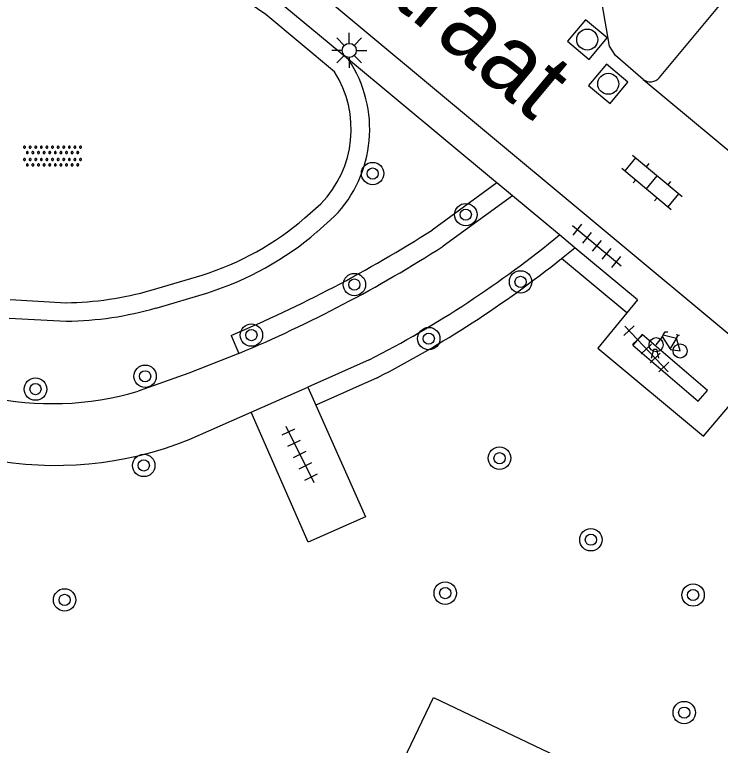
# Model space of a CAD drawing. Extents: x 128000 to 131008, y 398996 to 402500.
# Drawn here: x 129504.5 to 129529.7, y 399128.02 to 399154.09 of the extents above; entities that cross this region are included whole.
import ezdxf

# ---------------------------------------------------------------- set-up
doc = ezdxf.new("R2010")
doc.units = 0
for name, color, linetype in [('gg-afsc-hekwerk', 7, 'Continuous'), ('gg-anno-openbare ruimte label', 7, 'Continuous'), ('gg-knt-verharding', 7, 'Continuous'), ('gg-knt-verharding nz', 7, 'Continuous'), ('gt-grn-groengrens', 7, 'Continuous'), ('gt-symb-boom', 7, 'Continuous'), ('gt-symb-fietsenrek', 7, 'Continuous'), ('gt-symb-klinker verharding', 7, 'Continuous'), ('gt-symb-lichtmast', 7, 'Continuous'), ('gt-symb-overige verharding', 7, 'Continuous'), ('gt-symb-rioolschacht', 7, 'Continuous'), ('gt-symb-tegel verharding', 7, 'Continuous')]:
    doc.layers.add(name, color=color, linetype=linetype)

# ---------------------------------------------------------------- blocks, each defined once
blk = doc.blocks.new('gt0-BOOM')
at = {"layer": 'gt-symb-boom'}
for radius in [0.4, 0.2]:
    blk.add_circle((0, 0), radius, dxfattribs=at)
blk = doc.blocks.new('gt0-KL1')
at = {"layer": 'gt-symb-klinker verharding'}
for p, q in [((-1.15, 0.3), (1.15, 0.3)), ((-1, -0.3), (-1, 0.3)), ((-0.5, 0.3), (-0.5, 0.45)), ((0, -0.3), (0, 0.3)), ((0.5, 0.3), (0.5, 0.45)), ((1, -0.3), (1, 0.3)), ((-1.15, -0.3), (1.15, -0.3)), ((-0.5, -0.45), (-0.5, -0.3)), ((0.5, -0.45), (0.5, -0.3))]:
    blk.add_line(p, q, dxfattribs=at)
blk = doc.blocks.new('gt0-OVH')
at = {"layer": 'gt-symb-overige verharding'}
for points in [[(-0.972, 0.298), (-0.967, 0.308), (-0.965, 0.319), (-0.966, 0.33), (-0.971, 0.34), (-0.978, 0.348), (-0.988, 0.353), (-0.999, 0.355), (-1.01, 0.354), (-1.02, 0.349), (-1.028, 0.342), (-1.033, 0.332), (-1.035, 0.321), (-1.034, 0.31), (-1.029, 0.3), (-1.022, 0.292), (-1.012, 0.287), (-1.001, 0.285), (-0.99, 0.286), (-0.98, 0.291)], [(-0.772, 0.298), (-0.767, 0.308), (-0.765, 0.319), (-0.766, 0.33), (-0.771, 0.34), (-0.778, 0.348), (-0.788, 0.353), (-0.799, 0.355), (-0.81, 0.354), (-0.82, 0.349), (-0.828, 0.342), (-0.833, 0.332), (-0.835, 0.321), (-0.834, 0.31), (-0.829, 0.3), (-0.822, 0.292), (-0.812, 0.287), (-0.801, 0.285), (-0.79, 0.286), (-0.78, 0.291)], [(-0.572, 0.298), (-0.567, 0.308), (-0.565, 0.319), (-0.566, 0.33), (-0.571, 0.34), (-0.578, 0.348), (-0.588, 0.353), (-0.599, 0.355), (-0.61, 0.354), (-0.62, 0.349), (-0.628, 0.342), (-0.633, 0.332), (-0.635, 0.321), (-0.634, 0.31), (-0.629, 0.3), (-0.622, 0.292), (-0.612, 0.287), (-0.601, 0.285), (-0.59, 0.286), (-0.58, 0.291)], [(-0.372, 0.298), (-0.367, 0.308), (-0.365, 0.319), (-0.366, 0.33), (-0.371, 0.34), (-0.378, 0.348), (-0.388, 0.353), (-0.399, 0.355), (-0.41, 0.354), (-0.42, 0.349), (-0.428, 0.342), (-0.433, 0.332), (-0.435, 0.321), (-0.434, 0.31), (-0.429, 0.3), (-0.422, 0.292), (-0.412, 0.287), (-0.401, 0.285), (-0.39, 0.286), (-0.38, 0.291)], [(-0.172, 0.298), (-0.167, 0.308), (-0.165, 0.319), (-0.166, 0.33), (-0.171, 0.34), (-0.178, 0.348), (-0.188, 0.353), (-0.199, 0.355), (-0.21, 0.354), (-0.22, 0.349), (-0.228, 0.342), (-0.233, 0.332), (-0.235, 0.321), (-0.234, 0.31), (-0.229, 0.3), (-0.222, 0.292), (-0.212, 0.287), (-0.201, 0.285), (-0.19, 0.286), (-0.18, 0.291)], [(0.028, 0.298), (0.033, 0.308), (0.035, 0.319), (0.034, 0.33), (0.029, 0.34), (0.022, 0.348), (0.012, 0.353), (0.001, 0.355), (-0.01, 0.354), (-0.02, 0.349), (-0.028, 0.342), (-0.033, 0.332), (-0.035, 0.321), (-0.034, 0.31), (-0.029, 0.3), (-0.022, 0.292), (-0.012, 0.287), (-0.001, 0.285), (0.01, 0.286), (0.02, 0.291)], [(0.228, 0.298), (0.233, 0.308), (0.235, 0.319), (0.234, 0.33), (0.229, 0.34), (0.222, 0.348), (0.212, 0.353), (0.201, 0.355), (0.19, 0.354), (0.18, 0.349), (0.172, 0.342), (0.167, 0.332), (0.165, 0.321), (0.166, 0.31), (0.171, 0.3), (0.178, 0.292), (0.188, 0.287), (0.199, 0.285), (0.21, 0.286), (0.22, 0.291)], [(0.428, 0.298), (0.433, 0.308), (0.435, 0.319), (0.434, 0.33), (0.429, 0.34), (0.422, 0.348), (0.412, 0.353), (0.401, 0.355), (0.39, 0.354), (0.38, 0.349), (0.372, 0.342), (0.367, 0.332), (0.365, 0.321), (0.366, 0.31), (0.371, 0.3), (0.378, 0.292), (0.388, 0.287), (0.399, 0.285), (0.41, 0.286), (0.42, 0.291)], [(0.628, 0.298), (0.633, 0.308), (0.635, 0.319), (0.634, 0.33), (0.629, 0.34), (0.622, 0.348), (0.612, 0.353), (0.601, 0.355), (0.59, 0.354), (0.58, 0.349), (0.572, 0.342), (0.567, 0.332), (0.565, 0.321), (0.566, 0.31), (0.571, 0.3), (0.578, 0.292), (0.588, 0.287), (0.599, 0.285), (0.61, 0.286), (0.62, 0.291)], [(0.828, 0.298), (0.833, 0.308), (0.835, 0.319), (0.834, 0.33), (0.829, 0.34), (0.822, 0.348), (0.812, 0.353), (0.801, 0.355), (0.79, 0.354), (0.78, 0.349), (0.772, 0.342), (0.767, 0.332), (0.765, 0.321), (0.766, 0.31), (0.771, 0.3), (0.778, 0.292), (0.788, 0.287), (0.799, 0.285), (0.81, 0.286), (0.82, 0.291)], [(1.028, 0.298), (1.033, 0.308), (1.035, 0.319), (1.034, 0.33), (1.029, 0.34), (1.022, 0.348), (1.012, 0.353), (1.001, 0.355), (0.99, 0.354), (0.98, 0.349), (0.972, 0.342), (0.967, 0.332), (0.965, 0.321), (0.966, 0.31), (0.971, 0.3), (0.978, 0.292), (0.988, 0.287), (0.999, 0.285), (1.01, 0.286), (1.02, 0.291)], [(-0.872, 0.106), (-0.867, 0.116), (-0.865, 0.126), (-0.866, 0.137), (-0.871, 0.147), (-0.878, 0.156), (-0.888, 0.161), (-0.899, 0.163), (-0.91, 0.162), (-0.92, 0.157), (-0.928, 0.15), (-0.933, 0.14), (-0.935, 0.129), (-0.934, 0.118), (-0.929, 0.108), (-0.922, 0.1), (-0.912, 0.095), (-0.901, 0.092), (-0.89, 0.094), (-0.88, 0.098)], [(-0.672, 0.106), (-0.667, 0.116), (-0.665, 0.126), (-0.666, 0.137), (-0.671, 0.147), (-0.678, 0.156), (-0.688, 0.161), (-0.699, 0.163), (-0.71, 0.162), (-0.72, 0.157), (-0.728, 0.15), (-0.733, 0.14), (-0.735, 0.129), (-0.734, 0.118), (-0.729, 0.108), (-0.722, 0.1), (-0.712, 0.095), (-0.701, 0.092), (-0.69, 0.094), (-0.68, 0.098)], [(-0.472, 0.106), (-0.467, 0.116), (-0.465, 0.126), (-0.466, 0.137), (-0.471, 0.147), (-0.478, 0.156), (-0.488, 0.161), (-0.499, 0.163), (-0.51, 0.162), (-0.52, 0.157), (-0.528, 0.15), (-0.533, 0.14), (-0.535, 0.129), (-0.534, 0.118), (-0.529, 0.108), (-0.522, 0.1), (-0.512, 0.095), (-0.501, 0.092), (-0.49, 0.094), (-0.48, 0.098)], [(-0.272, 0.106), (-0.267, 0.116), (-0.265, 0.126), (-0.266, 0.137), (-0.271, 0.147), (-0.278, 0.156), (-0.288, 0.161), (-0.299, 0.163), (-0.31, 0.162), (-0.32, 0.157), (-0.328, 0.15), (-0.333, 0.14), (-0.335, 0.129), (-0.334, 0.118), (-0.329, 0.108), (-0.322, 0.1), (-0.312, 0.095), (-0.301, 0.092), (-0.29, 0.094), (-0.28, 0.098)], [(-0.072, 0.106), (-0.067, 0.116), (-0.065, 0.126), (-0.066, 0.137), (-0.071, 0.147), (-0.078, 0.156), (-0.088, 0.161), (-0.099, 0.163), (-0.11, 0.162), (-0.12, 0.157), (-0.128, 0.15), (-0.133, 0.14), (-0.135, 0.129), (-0.134, 0.118), (-0.129, 0.108), (-0.122, 0.1), (-0.112, 0.095), (-0.101, 0.092), (-0.09, 0.094), (-0.08, 0.098)], [(0.128, 0.106), (0.133, 0.116), (0.135, 0.126), (0.134, 0.137), (0.129, 0.147), (0.122, 0.156), (0.112, 0.161), (0.101, 0.163), (0.09, 0.162), (0.08, 0.157), (0.072, 0.15), (0.067, 0.14), (0.065, 0.129), (0.066, 0.118), (0.071, 0.108), (0.078, 0.1), (0.088, 0.095), (0.099, 0.092), (0.11, 0.094), (0.12, 0.098)], [(0.328, 0.106), (0.333, 0.116), (0.335, 0.126), (0.334, 0.137), (0.329, 0.147), (0.322, 0.156), (0.312, 0.161), (0.301, 0.163), (0.29, 0.162), (0.28, 0.157), (0.272, 0.15), (0.267, 0.14), (0.265, 0.129), (0.266, 0.118), (0.271, 0.108), (0.278, 0.1), (0.288, 0.095), (0.299, 0.092), (0.31, 0.094), (0.32, 0.098)], [(0.528, 0.106), (0.533, 0.116), (0.535, 0.126), (0.534, 0.137), (0.529, 0.147), (0.522, 0.156), (0.512, 0.161), (0.501, 0.163), (0.49, 0.162), (0.48, 0.157), (0.472, 0.15), (0.467, 0.14), (0.465, 0.129), (0.466, 0.118), (0.471, 0.108), (0.478, 0.1), (0.488, 0.095), (0.499, 0.092), (0.51, 0.094), (0.52, 0.098)], [(0.728, 0.106), (0.733, 0.116), (0.735, 0.126), (0.734, 0.137), (0.729, 0.147), (0.722, 0.156), (0.712, 0.161), (0.701, 0.163), (0.69, 0.162), (0.68, 0.157), (0.672, 0.15), (0.667, 0.14), (0.665, 0.129), (0.666, 0.118), (0.671, 0.108), (0.678, 0.1), (0.688, 0.095), (0.699, 0.092), (0.71, 0.094), (0.72, 0.098)], [(0.928, 0.106), (0.933, 0.116), (0.935, 0.126), (0.934, 0.137), (0.929, 0.147), (0.922, 0.156), (0.912, 0.161), (0.901, 0.163), (0.89, 0.162), (0.88, 0.157), (0.872, 0.15), (0.867, 0.14), (0.865, 0.129), (0.866, 0.118), (0.871, 0.108), (0.878, 0.1), (0.888, 0.095), (0.899, 0.092), (0.91, 0.094), (0.92, 0.098)], [(-0.972, -0.142), (-0.967, -0.132), (-0.965, -0.121), (-0.966, -0.11), (-0.971, -0.1), (-0.978, -0.092), (-0.988, -0.087), (-0.999, -0.085), (-1.01, -0.086), (-1.02, -0.091), (-1.028, -0.098), (-1.033, -0.108), (-1.035, -0.119), (-1.034, -0.13), (-1.029, -0.14), (-1.022, -0.148), (-1.012, -0.153), (-1.001, -0.155), (-0.99, -0.154), (-0.98, -0.149)], [(-0.772, -0.142), (-0.767, -0.132), (-0.765, -0.121), (-0.766, -0.11), (-0.771, -0.1), (-0.778, -0.092), (-0.788, -0.087), (-0.799, -0.085), (-0.81, -0.086), (-0.82, -0.091), (-0.828, -0.098), (-0.833, -0.108), (-0.835, -0.119), (-0.834, -0.13), (-0.829, -0.14), (-0.822, -0.148), (-0.812, -0.153), (-0.801, -0.155), (-0.79, -0.154), (-0.78, -0.149)], [(-0.572, -0.142), (-0.567, -0.132), (-0.565, -0.121), (-0.566, -0.11), (-0.571, -0.1), (-0.578, -0.092), (-0.588, -0.087), (-0.599, -0.085), (-0.61, -0.086), (-0.62, -0.091), (-0.628, -0.098), (-0.633, -0.108), (-0.635, -0.119), (-0.634, -0.13), (-0.629, -0.14), (-0.622, -0.148), (-0.612, -0.153), (-0.601, -0.155), (-0.59, -0.154), (-0.58, -0.149)], [(-0.372, -0.142), (-0.367, -0.132), (-0.365, -0.121), (-0.366, -0.11), (-0.371, -0.1), (-0.378, -0.092), (-0.388, -0.087), (-0.399, -0.085), (-0.41, -0.086), (-0.42, -0.091), (-0.428, -0.098), (-0.433, -0.108), (-0.435, -0.119), (-0.434, -0.13), (-0.429, -0.14), (-0.422, -0.148), (-0.412, -0.153), (-0.401, -0.155), (-0.39, -0.154), (-0.38, -0.149)], [(-0.172, -0.142), (-0.167, -0.132), (-0.165, -0.121), (-0.166, -0.11), (-0.171, -0.1), (-0.178, -0.092), (-0.188, -0.087), (-0.199, -0.085), (-0.21, -0.086), (-0.22, -0.091), (-0.228, -0.098), (-0.233, -0.108), (-0.235, -0.119), (-0.234, -0.13), (-0.229, -0.14), (-0.222, -0.148), (-0.212, -0.153), (-0.201, -0.155), (-0.19, -0.154), (-0.18, -0.149)], [(0.028, -0.142), (0.033, -0.132), (0.035, -0.121), (0.034, -0.11), (0.029, -0.1), (0.022, -0.092), (0.012, -0.087), (0.001, -0.085), (-0.01, -0.086), (-0.02, -0.091), (-0.028, -0.098), (-0.033, -0.108), (-0.035, -0.119), (-0.034, -0.13), (-0.029, -0.14), (-0.022, -0.148), (-0.012, -0.153), (-0.001, -0.155), (0.01, -0.154), (0.02, -0.149)], [(0.228, -0.142), (0.233, -0.132), (0.235, -0.121), (0.234, -0.11), (0.229, -0.1), (0.222, -0.092), (0.212, -0.087), (0.201, -0.085), (0.19, -0.086), (0.18, -0.091), (0.172, -0.098), (0.167, -0.108), (0.165, -0.119), (0.166, -0.13), (0.171, -0.14), (0.178, -0.148), (0.188, -0.153), (0.199, -0.155), (0.21, -0.154), (0.22, -0.149)], [(0.428, -0.142), (0.433, -0.132), (0.435, -0.121), (0.434, -0.11), (0.429, -0.1), (0.422, -0.092), (0.412, -0.087), (0.401, -0.085), (0.39, -0.086), (0.38, -0.091), (0.372, -0.098), (0.367, -0.108), (0.365, -0.119), (0.366, -0.13), (0.371, -0.14), (0.378, -0.148), (0.388, -0.153), (0.399, -0.155), (0.41, -0.154), (0.42, -0.149)], [(0.628, -0.142), (0.633, -0.132), (0.635, -0.121), (0.634, -0.11), (0.629, -0.1), (0.622, -0.092), (0.612, -0.087), (0.601, -0.085), (0.59, -0.086), (0.58, -0.091), (0.572, -0.098), (0.567, -0.108), (0.565, -0.119), (0.566, -0.13), (0.571, -0.14), (0.578, -0.148), (0.588, -0.153), (0.599, -0.155), (0.61, -0.154), (0.62, -0.149)], [(0.828, -0.142), (0.833, -0.132), (0.835, -0.121), (0.834, -0.11), (0.829, -0.1), (0.822, -0.092), (0.812, -0.087), (0.801, -0.085), (0.79, -0.086), (0.78, -0.091), (0.772, -0.098), (0.767, -0.108), (0.765, -0.119), (0.766, -0.13), (0.771, -0.14), (0.778, -0.148), (0.788, -0.153), (0.799, -0.155), (0.81, -0.154), (0.82, -0.149)], [(1.028, -0.142), (1.033, -0.132), (1.035, -0.121), (1.034, -0.11), (1.029, -0.1), (1.022, -0.092), (1.012, -0.087), (1.001, -0.085), (0.99, -0.086), (0.98, -0.091), (0.972, -0.098), (0.967, -0.108), (0.965, -0.119), (0.966, -0.13), (0.971, -0.14), (0.978, -0.148), (0.988, -0.153), (0.999, -0.155), (1.01, -0.154), (1.02, -0.149)], [(-0.872, -0.334), (-0.867, -0.324), (-0.865, -0.314), (-0.866, -0.303), (-0.871, -0.293), (-0.878, -0.284), (-0.888, -0.279), (-0.899, -0.277), (-0.91, -0.278), (-0.92, -0.283), (-0.928, -0.29), (-0.933, -0.3), (-0.935, -0.311), (-0.934, -0.322), (-0.929, -0.332), (-0.922, -0.34), (-0.912, -0.345), (-0.901, -0.348), (-0.89, -0.346), (-0.88, -0.342)], [(-0.672, -0.334), (-0.667, -0.324), (-0.665, -0.314), (-0.666, -0.303), (-0.671, -0.293), (-0.678, -0.284), (-0.688, -0.279), (-0.699, -0.277), (-0.71, -0.278), (-0.72, -0.283), (-0.728, -0.29), (-0.733, -0.3), (-0.735, -0.311), (-0.734, -0.322), (-0.729, -0.332), (-0.722, -0.34), (-0.712, -0.345), (-0.701, -0.348), (-0.69, -0.346), (-0.68, -0.342)], [(-0.472, -0.334), (-0.467, -0.324), (-0.465, -0.314), (-0.466, -0.303), (-0.471, -0.293), (-0.478, -0.284), (-0.488, -0.279), (-0.499, -0.277), (-0.51, -0.278), (-0.52, -0.283), (-0.528, -0.29), (-0.533, -0.3), (-0.535, -0.311), (-0.534, -0.322), (-0.529, -0.332), (-0.522, -0.34), (-0.512, -0.345), (-0.501, -0.348), (-0.49, -0.346), (-0.48, -0.342)], [(-0.272, -0.334), (-0.267, -0.324), (-0.265, -0.314), (-0.266, -0.303), (-0.271, -0.293), (-0.278, -0.284), (-0.288, -0.279), (-0.299, -0.277), (-0.31, -0.278), (-0.32, -0.283), (-0.328, -0.29), (-0.333, -0.3), (-0.335, -0.311), (-0.334, -0.322), (-0.329, -0.332), (-0.322, -0.34), (-0.312, -0.345), (-0.301, -0.348), (-0.29, -0.346), (-0.28, -0.342)], [(-0.072, -0.334), (-0.067, -0.324), (-0.065, -0.314), (-0.066, -0.303), (-0.071, -0.293), (-0.078, -0.284), (-0.088, -0.279), (-0.099, -0.277), (-0.11, -0.278), (-0.12, -0.283), (-0.128, -0.29), (-0.133, -0.3), (-0.135, -0.311), (-0.134, -0.322), (-0.129, -0.332), (-0.122, -0.34), (-0.112, -0.345), (-0.101, -0.348), (-0.09, -0.346), (-0.08, -0.342)], [(0.128, -0.334), (0.133, -0.324), (0.135, -0.314), (0.134, -0.303), (0.129, -0.293), (0.122, -0.284), (0.112, -0.279), (0.101, -0.277), (0.09, -0.278), (0.08, -0.283), (0.072, -0.29), (0.067, -0.3), (0.065, -0.311), (0.066, -0.322), (0.071, -0.332), (0.078, -0.34), (0.088, -0.345), (0.099, -0.348), (0.11, -0.346), (0.12, -0.342)], [(0.328, -0.334), (0.333, -0.324), (0.335, -0.314), (0.334, -0.303), (0.329, -0.293), (0.322, -0.284), (0.312, -0.279), (0.301, -0.277), (0.29, -0.278), (0.28, -0.283), (0.272, -0.29), (0.267, -0.3), (0.265, -0.311), (0.266, -0.322), (0.271, -0.332), (0.278, -0.34), (0.288, -0.345), (0.299, -0.348), (0.31, -0.346), (0.32, -0.342)], [(0.528, -0.334), (0.533, -0.324), (0.535, -0.314), (0.534, -0.303), (0.529, -0.293), (0.522, -0.284), (0.512, -0.279), (0.501, -0.277), (0.49, -0.278), (0.48, -0.283), (0.472, -0.29), (0.467, -0.3), (0.465, -0.311), (0.466, -0.322), (0.471, -0.332), (0.478, -0.34), (0.488, -0.345), (0.499, -0.348), (0.51, -0.346), (0.52, -0.342)], [(0.728, -0.334), (0.733, -0.324), (0.735, -0.314), (0.734, -0.303), (0.729, -0.293), (0.722, -0.284), (0.712, -0.279), (0.701, -0.277), (0.69, -0.278), (0.68, -0.283), (0.672, -0.29), (0.667, -0.3), (0.665, -0.311), (0.666, -0.322), (0.671, -0.332), (0.678, -0.34), (0.688, -0.345), (0.699, -0.348), (0.71, -0.346), (0.72, -0.342)], [(0.928, -0.334), (0.933, -0.324), (0.935, -0.314), (0.934, -0.303), (0.929, -0.293), (0.922, -0.284), (0.912, -0.279), (0.901, -0.277), (0.89, -0.278), (0.88, -0.283), (0.872, -0.29), (0.867, -0.3), (0.865, -0.311), (0.866, -0.322), (0.871, -0.332), (0.878, -0.34), (0.888, -0.345), (0.899, -0.348), (0.91, -0.346), (0.92, -0.342)]]:
    blk.add_lwpolyline(points, close=True, dxfattribs=at)
blk = doc.blocks.new('gt0-RS')
at = {"layer": 'gt-symb-rioolschacht'}
blk.add_lwpolyline([(-0.5, -0.5), (0.5, -0.5), (0.5, 0.5), (-0.5, 0.5)], close=True, dxfattribs=at)
blk.add_circle((0, 0), 0.375, dxfattribs=at)
blk = doc.blocks.new('gt0-TEG1')
at = {"layer": 'gt-symb-tegel verharding'}
for p, q in [((-1.125, 0), (1.125, 0)), ((-0.9, -0.25), (-0.9, 0.25)), ((-0.45, -0.25), (-0.45, 0.25)), ((0, -0.25), (0, 0.25)), ((0.45, -0.25), (0.45, 0.25)), ((0.9, -0.25), (0.9, 0.25))]:
    blk.add_line(p, q, dxfattribs=at)
blk = doc.blocks.new('gt0-FREK')
at = {"layer": 'gt-symb-fietsenrek'}
for p, q in [((0.259, 0.762), (0.294, 0.823)), ((0.294, 0.823), (0.767, 0.714)), ((0.757, 0.841), (0.866, 0.816)), ((0.767, 0.714), (0.84, 0.822)), ((0.54, 0.335), (0.259, 0.762)), ((0.767, 0.714), (0.54, 0.335)), ((0.895, 0.252), (0.767, 0.714))]:
    blk.add_line(p, q, dxfattribs=at)
for points in [[(0.294, 0.823), (0.36, 0.937), (0.452, 0.935)], [(0.036, 0.476), (0.228, 0.708), (0.259, 0.762)], [(-0.124, 0), (-0.047, 0.312), (0.053, 0.312), (0.12, 0)], [(0.54, 0.335), (0.555, 0.305), (0.895, 0.252)]]:
    blk.add_lwpolyline(points, dxfattribs=at)
for centre in [(0.036, 0.476), (0.895, 0.252)]:
    blk.add_circle(centre, 0.252, dxfattribs=at)
blk = doc.blocks.new('gt0-LMAST')
at = {"layer": 'gt-symb-lichtmast'}
for p, q in [((-0.005, 0.246), (-0.005, 0.621)), ((-0.182, 0.173), (-0.447, 0.438)), ((0.172, 0.173), (0.437, 0.438)), ((-0.255, -0.004), (-0.63, -0.004)), ((-0.182, -0.181), (-0.447, -0.446)), ((-0.005, -0.254), (-0.005, -0.629)), ((0.437, -0.446), (0.172, -0.181)), ((0.245, -0.004), (0.62, -0.004))]:
    blk.add_line(p, q, dxfattribs=at)
blk.add_circle((-0.005, -0.004), 0.25, dxfattribs=at)

msp = doc.modelspace()

# ---------------------------------------------------------------- linework, layer by layer
at = {"layer": 'gg-afsc-hekwerk'}
for p, q in [((129516.423, 399152.49), (129513.809, 399154.663)), ((129521.601, 399148.187), (129516.423, 399152.49))]:
    msp.add_line(p, q, dxfattribs=at)
at = {"layer": 'gg-knt-verharding'}
for p, q in [((129527.519, 399151.843), (129530.776, 399155.762)), ((129515.919, 399152.056), (129513.47, 399154.092)), ((129521.718, 399148.09), (129521.601, 399148.187)), ((129522.274, 399147.628), (129521.718, 399148.09)), ((129522.274, 399147.628), (129519.8, 399145.83)), ((129523.953, 399146.232), (129522.274, 399147.628)), ((129514.868, 399146.838), (129515.44, 399147.346)), ((129515.297, 399146.337), (129515.913, 399146.886)), ((129524.501, 399145.776), (129523.953, 399146.232)), ((129526.742, 399143.913), (129524.501, 399145.776)), ((129509.381, 399144.261), (129511.2, 399144.802)), ((129504.34, 399143.928), (129506.338, 399143.813)), ((129509.561, 399143.626), (129511.398, 399144.172)), ((129526.742, 399143.913), (129526.359, 399143.451)), ((129504.314, 399143.269), (129506.348, 399143.153)), ((129517.163, 399141.775), (129514.967, 399140.804)), ((129512.943, 399139.908), (129514.967, 399140.804)), ((129514.967, 399140.804), (129515.251, 399140.164)), ((129510.733, 399138.931), (129512.943, 399139.908))]:
    msp.add_line(p, q, dxfattribs=at)
for points in [[(129526.936, 399151.783), (129525.95, 399152.63), (129525.74, 399152.97), (129525.48, 399154.48), (129525.28, 399154.77), (129492.08, 399182.32)], [(129488.879, 399178.45), (129515.11, 399156.67), (129515.32, 399156.29), (129515.61, 399154.8), (129515.79, 399154.53), (129544.7, 399130.454)], [(129526.359, 399143.451), (129525.32, 399142.195), (129529.097, 399139.057), (129530.152, 399140.299)], [(129512.507, 399142.004), (129510.725, 399141.298), (129508.913, 399140.663)], [(129515.251, 399140.164), (129517.024, 399136.179), (129514.984, 399135.277), (129512.943, 399139.908)], [(129526.77, 399114.61), (129514.928, 399120.267), (129519.457, 399129.734), (129531.287, 399124.098), (129526.77, 399114.61)]]:
    msp.add_lwpolyline(points, dxfattribs=at)
for centre, radius, start, end in [((129507.534, 399146.103), 9.953, 53.3899, 86.1362), ((129512.708, 399150.003), 4.471, 315.7998, 33.8003), ((129512.705, 399150.003), 3.813, 315.8205, 32.5656), ((129527.195, 399152.13), 0.433, 233.2326, 318.5194), ((129508.055, 399154.791), 10.472, 287.4788, 310.588), ((129508.048, 399154.798), 11.141, 287.4964, 310.5878), ((129499.552, 399176.005), 38.495, 297.2254, 309.3369), ((129493.987, 399186.17), 47.892, 292.7496, 302.6145), ((129506.157, 399155.599), 11.788, 270.8784, 285.8718), ((129506.147, 399155.667), 12.515, 270.9197, 285.8295), ((129505.854, 399150.872), 10.658, 228.2174, 286.682), ((129505.945, 399150.939), 12.927, 226.8793, 291.7393)]:
    msp.add_arc(centre, radius, start, end, dxfattribs=at)
at = {"layer": 'gg-knt-verharding nz'}
msp.add_line((129526.936, 399151.783), (129539.607, 399141.244), dxfattribs=at)
msp.add_lwpolyline([(129528.908, 399140.299), (129529.243, 399140.684), (129526.9, 399142.682), (129526.566, 399142.296), (129528.908, 399140.299)], dxfattribs=at)
at = {"layer": 'gt-grn-groengrens'}
for p, q in [((129521.718, 399148.09), (129519.405, 399146.408)), ((129524.026, 399145.391), (129524.501, 399145.776)), ((129526.359, 399143.451), (129524.026, 399145.391)), ((129512.236, 399142.649), (129512.507, 399142.004)), ((129517.446, 399141.135), (129515.251, 399140.164))]:
    msp.add_line(p, q, dxfattribs=at)
for centre, radius, start, end in [((129493.97, 399186.201), 47.227, 292.7536, 302.5861), ((129499.467, 399176.147), 39.358, 297.1817, 308.6086)]:
    msp.add_arc(centre, radius, start, end, dxfattribs=at)

# ---------------------------------------------------------------- block references
at = {"layer": 'gt-symb-boom'}
for p in [(129517.284, 399148.421), (129520.61, 399146.956), (129516.632, 399144.461), (129522.564, 399144.557), (129512.956, 399142.66), (129519.287, 399142.533), (129509.162, 399141.19), (129505.249, 399140.734), (129521.813, 399138.268), (129509.113, 399138.01), (129525.075, 399135.36), (129519.876, 399133.455), (129528.724, 399133.388), (129506.288, 399133.212), (129528.407, 399129.192)]:
    msp.add_blockref('gt0-BOOM', p, dxfattribs=at)
at = {"layer": 'gt-symb-fietsenrek'}
msp.add_blockref('gt0-FREK', (129527.366, 399141.842), dxfattribs=at)
at = {"layer": 'gt-symb-klinker verharding', "rotation": -39.80557109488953}
msp.add_blockref('gt0-KL1', (129527.254, 399148.111), dxfattribs=at)
at = {"layer": 'gt-symb-lichtmast'}
msp.add_blockref('gt0-LMAST', (129516.455, 399152.82), dxfattribs=at)
at = {"layer": 'gt-symb-overige verharding'}
msp.add_blockref('gt0-OVH', (129505.857, 399149.043), dxfattribs=at)
at = {"layer": 'gt-symb-rioolschacht'}
for p, rotation in [((129524.946, 399153.201), 139.9890422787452), ((129525.695, 399151.624), -39.80557109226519)]:
    msp.add_blockref('gt0-RS', p, dxfattribs=dict(at, rotation=rotation))
at = {"layer": 'gt-symb-tegel verharding'}
for p, rotation in [((129525.288, 399145.845), -39.80557109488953), ((129527.056, 399142.168), -46.41892590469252), ((129514.686, 399138.403), -63.46056159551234)]:
    msp.add_blockref('gt0-TEG1', p, dxfattribs=dict(at, rotation=rotation))

# ---------------------------------------------------------------- texts
at = {"layer": 'gg-anno-openbare ruimte label'}
msp.add_text('Breukelenstraat', height=2.5, rotation=320.1, dxfattribs=at).set_placement((129505.049, 399165.293))

doc.saveas('drawing.dxf')
